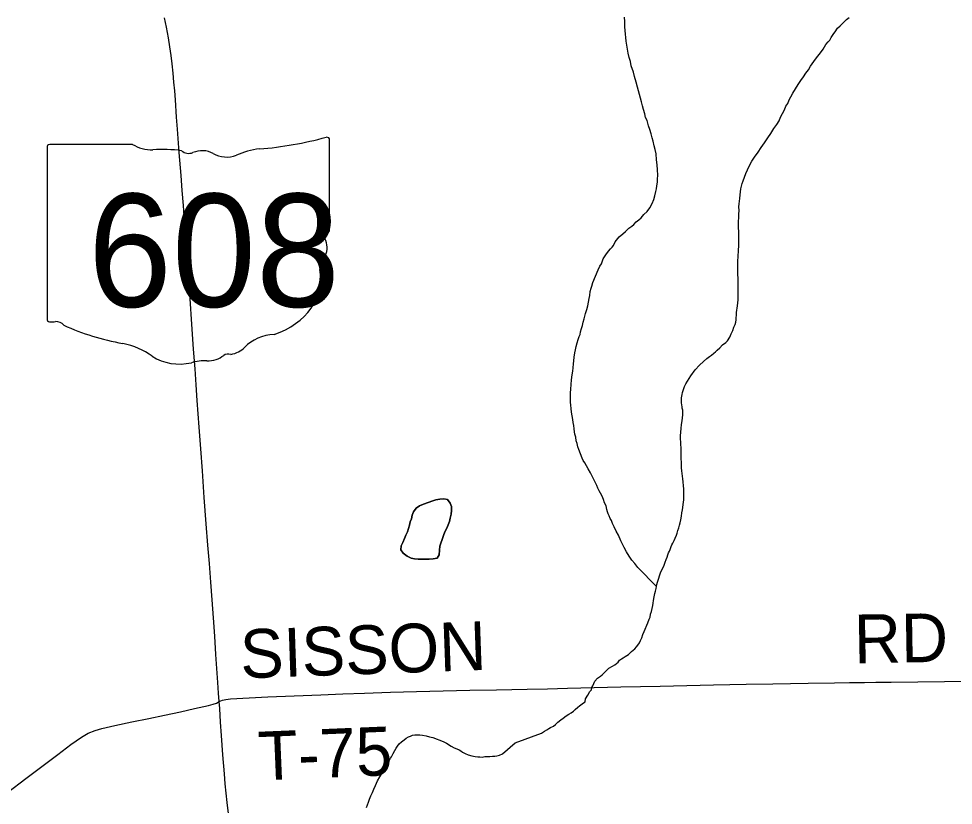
# Model space of a CAD drawing. Extents: x 103424 to 290657, y 38711 to 110967.
# Drawn here: x 214252.02 to 214252.565, y 40213.975 to 40214.433 of the extents above; entities that cross this region are included whole.
import ezdxf

# ---------------------------------------------------------------- set-up
doc = ezdxf.new("R2010")
doc.units = 0
for name, color, linetype in [('GM_X_County_Road', 7, 'Continuous'), ('GM_X_Minor_Lake', 7, 'Continuous'), ('GM_X_Minor_River', 7, 'Continuous'), ('GM_X_State_Location', 7, 'Continuous'), ('GM_X_State_Route', 7, 'Continuous'), ('GM_X_State_Shield', 7, 'Continuous'), ('GM_X_Township_Road', 7, 'Continuous'), ('GM_X_Township_Road_Text', 7, 'Continuous')]:
    doc.layers.add(name, color=color, linetype=linetype)

msp = doc.modelspace()

# ---------------------------------------------------------------- linework, layer by layer
at = {"layer": 'GM_X_County_Road'}
msp.add_lwpolyline([(214252.01372, 40213.98203), (214252.0245, 40213.99015), (214252.03529, 40213.99827), (214252.04303, 40214.00414), (214252.05077, 40214.01001), (214252.05688, 40214.0142), (214252.06089, 40214.01655), (214252.0648, 40214.0181), (214252.06881, 40214.01932), (214252.07644, 40214.0211), (214252.08634, 40214.02313), (214252.09624, 40214.02517), (214252.1054, 40214.02711), (214252.11457, 40214.02905), (214252.12276, 40214.03087), (214252.13097, 40214.03269), (214252.13376, 40214.03345), (214252.13558, 40214.03416), (214252.13717, 40214.03496)], dxfattribs=at)
at = {"layer": 'GM_X_Minor_Lake'}
for points in [[(214252.2564, 40214.15003), (214252.26171, 40214.15213), (214252.26361, 40214.15271), (214252.26589, 40214.1531), (214252.26817, 40214.1533), (214252.27045, 40214.15273), (214252.27198, 40214.15065), (214252.27274, 40214.14875), (214252.27275, 40214.14647), (214252.27256, 40214.14419), (214252.272, 40214.14191), (214252.27143, 40214.14), (214252.27068, 40214.1381), (214252.26993, 40214.13601), (214252.26879, 40214.13391), (214252.26804, 40214.13182), (214252.26728, 40214.12954), (214252.26653, 40214.12744), (214252.26596, 40214.12554), (214252.26578, 40214.12326), (214252.26541, 40214.1206), (214252.26427, 40214.11869), (214252.26199, 40214.11831), (214252.25971, 40214.11811), (214252.25326, 40214.11809), (214252.25117, 40214.11827), (214252.24908, 40214.11864), (214252.24679, 40214.11977), (214252.24451, 40214.12148), (214252.24317, 40214.12356), (214252.24336, 40214.12584), (214252.2443, 40214.12775), (214252.24524, 40214.13003), (214252.246, 40214.13193), (214252.24694, 40214.13403), (214252.2477, 40214.13593), (214252.24826, 40214.13783), (214252.24864, 40214.13974), (214252.24939, 40214.14164), (214252.24977, 40214.14373), (214252.25052, 40214.14563), (214252.25204, 40214.14773), (214252.25412, 40214.14907), (214252.2564, 40214.15003)], [(214252.26427, 40214.11869), (214252.26541, 40214.1206), (214252.26578, 40214.12326), (214252.26596, 40214.12554), (214252.26653, 40214.12744), (214252.26728, 40214.12954), (214252.26804, 40214.13182), (214252.26879, 40214.13391), (214252.26993, 40214.13601), (214252.27068, 40214.1381), (214252.27143, 40214.14), (214252.272, 40214.14191), (214252.27256, 40214.14419), (214252.27275, 40214.14647), (214252.27274, 40214.14875), (214252.27198, 40214.15065), (214252.27045, 40214.15273), (214252.26817, 40214.1533), (214252.26589, 40214.1531), (214252.26361, 40214.15271), (214252.26171, 40214.15213), (214252.2564, 40214.15003)], [(214252.2564, 40214.15003), (214252.25412, 40214.14907), (214252.25204, 40214.14773), (214252.25052, 40214.14563), (214252.24977, 40214.14373), (214252.24939, 40214.14164), (214252.24864, 40214.13974), (214252.24826, 40214.13783), (214252.2477, 40214.13593), (214252.24694, 40214.13403), (214252.246, 40214.13193), (214252.24524, 40214.13003), (214252.2443, 40214.12775), (214252.24336, 40214.12584), (214252.24317, 40214.12356), (214252.24451, 40214.12148), (214252.24679, 40214.11977), (214252.24908, 40214.11864), (214252.25117, 40214.11827), (214252.25326, 40214.11809), (214252.25971, 40214.11811), (214252.26199, 40214.11831), (214252.26427, 40214.11869)]]:
    msp.add_lwpolyline(points, dxfattribs=at)
at = {"layer": 'GM_X_Minor_River'}
for points in [[(214252.3804, 40214.31471), (214252.38192, 40214.31585), (214252.38324, 40214.317), (214252.38494, 40214.31892), (214252.38683, 40214.32064), (214252.38834, 40214.32293), (214252.38965, 40214.32541), (214252.39078, 40214.3277), (214252.39134, 40214.3298), (214252.39189, 40214.33246), (214252.39226, 40214.33399), (214252.39244, 40214.3357), (214252.39281, 40214.3378), (214252.3928, 40214.33951), (214252.39297, 40214.34198), (214252.39276, 40214.34503), (214252.39256, 40214.34788), (214252.39216, 40214.35092), (214252.39195, 40214.35435), (214252.39155, 40214.35682), (214252.39097, 40214.3591), (214252.39038, 40214.36176), (214252.3898, 40214.36366), (214252.38921, 40214.36594), (214252.38844, 40214.3686), (214252.38766, 40214.37069), (214252.38688, 40214.37373), (214252.38592, 40214.37563), (214252.38534, 40214.37772), (214252.38475, 40214.38019), (214252.38417, 40214.38228), (214252.38358, 40214.38476), (214252.38125, 40214.39331), (214252.38047, 40214.39616), (214252.3795, 40214.39939), (214252.37873, 40214.40205), (214252.37756, 40214.40566), (214252.37698, 40214.40813), (214252.37639, 40214.4106), (214252.37581, 40214.41307), (214252.37541, 40214.41536), (214252.37502, 40214.41764), (214252.37462, 40214.42011), (214252.37442, 40214.4222), (214252.37422, 40214.4241), (214252.37402, 40214.4262), (214252.37381, 40214.42848), (214252.37379, 40214.43152), (214252.37359, 40214.434)], [(214252.44059, 40214.3268), (214252.44077, 40214.32833), (214252.44095, 40214.33042), (214252.44113, 40214.33214), (214252.4415, 40214.33404), (214252.44187, 40214.33557), (214252.44224, 40214.33709), (214252.4428, 40214.33861), (214252.44355, 40214.34071), (214252.4443, 40214.34281), (214252.44523, 40214.3451), (214252.44655, 40214.34758), (214252.44786, 40214.35006), (214252.44937, 40214.35235), (214252.45144, 40214.35541), (214252.45333, 40214.35808), (214252.45521, 40214.36075), (214252.4571, 40214.36362), (214252.45898, 40214.36629), (214252.46068, 40214.36915), (214252.46237, 40214.37144), (214252.46369, 40214.37355), (214252.46463, 40214.37583), (214252.46576, 40214.37793), (214252.46688, 40214.38003), (214252.46763, 40214.38213), (214252.46876, 40214.38366), (214252.4697, 40214.38576), (214252.47064, 40214.38766), (214252.47177, 40214.38976), (214252.47327, 40214.39224), (214252.47478, 40214.39473), (214252.47647, 40214.39721), (214252.47798, 40214.39931), (214252.4793, 40214.40141), (214252.48081, 40214.40332), (214252.48213, 40214.40542), (214252.48401, 40214.40828), (214252.48552, 40214.41038), (214252.48703, 40214.41229), (214252.48854, 40214.41401), (214252.48948, 40214.41535), (214252.49099, 40214.41802), (214252.49231, 40214.41974), (214252.49325, 40214.4207), (214252.49419, 40214.42223), (214252.49495, 40214.42337), (214252.4957, 40214.42452), (214252.49645, 40214.42547), (214252.49777, 40214.42757), (214252.49928, 40214.42891), (214252.50023, 40214.42987), (214252.50117, 40214.43083), (214252.50306, 40214.43274), (214252.50458, 40214.43389)], [(214252.4071, 40214.14508), (214252.40747, 40214.14679), (214252.40802, 40214.15136), (214252.4082, 40214.1527), (214252.40819, 40214.15403), (214252.40818, 40214.15555), (214252.40817, 40214.15707), (214252.40816, 40214.15898), (214252.40796, 40214.16088), (214252.40775, 40214.16316), (214252.40755, 40214.16487), (214252.40735, 40214.1664), (214252.40715, 40214.16792), (214252.40695, 40214.16963), (214252.40675, 40214.17134), (214252.40674, 40214.17305), (214252.40673, 40214.17477), (214252.40672, 40214.17629), (214252.40671, 40214.17762), (214252.40671, 40214.17876), (214252.4067, 40214.18028), (214252.40669, 40214.18181), (214252.40668, 40214.18314), (214252.40648, 40214.18466), (214252.40647, 40214.18637), (214252.40627, 40214.18809), (214252.40626, 40214.18999), (214252.40644, 40214.19208), (214252.40661, 40214.19418), (214252.40679, 40214.19646), (214252.40716, 40214.19875), (214252.40733, 40214.20046), (214252.40751, 40214.20218), (214252.40751, 40214.20313), (214252.4075, 40214.20484), (214252.4073, 40214.20598), (214252.40729, 40214.20693), (214252.4071, 40214.20807), (214252.4069, 40214.20921), (214252.40689, 40214.21055), (214252.40688, 40214.21207), (214252.40707, 40214.21302), (214252.40725, 40214.21397), (214252.40744, 40214.21512), (214252.40781, 40214.21645), (214252.40818, 40214.21759), (214252.40855, 40214.21874), (214252.4093, 40214.22026), (214252.41232, 40214.22485), (214252.41477, 40214.22848), (214252.41741, 40214.23115), (214252.41968, 40214.23326), (214252.42157, 40214.23498), (214252.42309, 40214.23613), (214252.42422, 40214.2369), (214252.42574, 40214.23805), (214252.42668, 40214.239), (214252.42763, 40214.23996), (214252.42914, 40214.2413), (214252.43065, 40214.24302), (214252.43273, 40214.24436), (214252.43368, 40214.24532), (214252.43499, 40214.24742), (214252.43574, 40214.24932), (214252.43668, 40214.25142), (214252.43743, 40214.25333), (214252.43818, 40214.25485), (214252.43855, 40214.25619), (214252.43874, 40214.25752), (214252.43873, 40214.25866), (214252.43891, 40214.26038), (214252.4389, 40214.2619), (214252.43908, 40214.26323), (214252.43926, 40214.26437), (214252.43945, 40214.26571), (214252.43962, 40214.26742), (214252.4398, 40214.26914), (214252.43979, 40214.27104), (214252.43978, 40214.27256), (214252.43977, 40214.27427), (214252.43995, 40214.2758), (214252.43994, 40214.27789), (214252.43993, 40214.27979), (214252.43992, 40214.28189), (214252.43971, 40214.28398), (214252.4397, 40214.28626), (214252.43969, 40214.28874), (214252.43967, 40214.29159), (214252.43984, 40214.29464), (214252.44001, 40214.29787), (214252.44018, 40214.30111), (214252.44035, 40214.30416), (214252.44033, 40214.30682), (214252.44032, 40214.30929), (214252.44012, 40214.31101), (214252.44011, 40214.31291), (214252.44026, 40214.31919), (214252.44044, 40214.32128), (214252.44023, 40214.32338), (214252.44041, 40214.32528), (214252.44059, 40214.3268)], [(214252.39216, 40214.10219), (214252.38144, 40214.11317), (214252.37953, 40214.11544), (214252.3778, 40214.11753), (214252.37627, 40214.1198), (214252.37473, 40214.12227), (214252.37339, 40214.12474), (214252.37146, 40214.12873), (214252.37011, 40214.13195), (214252.36877, 40214.13442), (214252.36761, 40214.13689), (214252.36665, 40214.13879), (214252.36607, 40214.1405), (214252.3653, 40214.14183), (214252.36472, 40214.14335), (214252.36414, 40214.14449), (214252.36375, 40214.14563), (214252.36337, 40214.14696), (214252.36297, 40214.14905), (214252.36201, 40214.15095), (214252.36124, 40214.15284), (214252.36047, 40214.15474), (214252.35951, 40214.15645), (214252.35874, 40214.15797), (214252.35797, 40214.15949), (214252.35739, 40214.16101), (214252.35662, 40214.16253), (214252.35565, 40214.16443), (214252.35469, 40214.16633), (214252.35373, 40214.16841), (214252.35238, 40214.17069), (214252.35142, 40214.1724), (214252.35046, 40214.17411), (214252.3495, 40214.17562), (214252.34892, 40214.17695), (214252.34699, 40214.18189), (214252.34641, 40214.1836), (214252.34602, 40214.1855), (214252.34544, 40214.18702), (214252.34524, 40214.18912), (214252.34466, 40214.19083), (214252.34446, 40214.19235), (214252.34426, 40214.19406), (214252.34406, 40214.19596), (214252.34366, 40214.19767), (214252.34346, 40214.19938), (214252.34307, 40214.20166), (214252.34268, 40214.20376), (214252.34247, 40214.20585), (214252.34227, 40214.20775), (214252.34207, 40214.20965), (214252.34205, 40214.2127), (214252.34204, 40214.21498), (214252.34221, 40214.21708), (214252.34239, 40214.21993), (214252.34275, 40214.2226), (214252.34311, 40214.22546), (214252.34348, 40214.22774), (214252.34366, 40214.22964), (214252.34383, 40214.23193), (214252.34401, 40214.23364), (214252.34419, 40214.23574), (214252.34456, 40214.2384), (214252.34493, 40214.24012), (214252.34548, 40214.24202), (214252.34604, 40214.24412), (214252.3466, 40214.24603), (214252.34716, 40214.24793), (214252.34772, 40214.24908), (214252.3479, 40214.2506), (214252.34846, 40214.25251), (214252.34902, 40214.25422), (214252.34939, 40214.25613), (214252.35014, 40214.25822), (214252.35088, 40214.26127), (214252.35163, 40214.26356), (214252.35218, 40214.26566), (214252.35255, 40214.26794), (214252.35292, 40214.27004), (214252.35329, 40214.27175), (214252.35365, 40214.27404), (214252.35421, 40214.27613), (214252.35458, 40214.27728), (214252.35514, 40214.27937), (214252.35814, 40214.28681), (214252.35927, 40214.28891), (214252.36021, 40214.29025), (214252.36114, 40214.2931), (214252.36265, 40214.2954), (214252.36416, 40214.29769), (214252.36548, 40214.29903), (214252.36642, 40214.29998), (214252.36718, 40214.30094), (214252.36811, 40214.30304), (214252.37038, 40214.3059), (214252.37265, 40214.30763), (214252.37416, 40214.30916), (214252.37605, 40214.31107), (214252.37776, 40214.31222), (214252.37908, 40214.31318), (214252.3804, 40214.31471)], [(214252.30981, 40214.01102), (214252.32519, 40214.01659), (214252.3269, 40214.01774), (214252.32822, 40214.01851), (214252.32936, 40214.01928), (214252.33049, 40214.01985), (214252.3322, 40214.02062), (214252.33334, 40214.02158), (214252.33466, 40214.02292), (214252.33636, 40214.02426), (214252.33787, 40214.02541), (214252.33958, 40214.02675), (214252.34109, 40214.02771), (214252.34242, 40214.02848), (214252.34374, 40214.02943), (214252.34488, 40214.03039), (214252.34639, 40214.03173), (214252.34734, 40214.0325), (214252.34961, 40214.03422), (214252.35056, 40214.0348), (214252.35092, 40214.03651), (214252.35224, 40214.0388), (214252.35337, 40214.0409), (214252.35431, 40214.04186), (214252.3545, 40214.04319), (214252.35506, 40214.04415), (214252.35637, 40214.04682), (214252.35788, 40214.04873), (214252.35959, 40214.04988), (214252.36053, 40214.05064), (214252.36261, 40214.05275), (214252.3645, 40214.05447), (214252.36659, 40214.05562), (214252.36791, 40214.05639), (214252.36886, 40214.05716), (214252.3698, 40214.05792), (214252.37075, 40214.05907), (214252.37188, 40214.05983), (214252.37283, 40214.06041), (214252.37397, 40214.06137), (214252.37491, 40214.06194), (214252.37586, 40214.06252), (214252.37775, 40214.06424), (214252.3787, 40214.06501), (214252.37964, 40214.06577), (214252.38059, 40214.06692), (214252.38134, 40214.06787), (214252.38228, 40214.06921), (214252.38285, 40214.07055), (214252.38359, 40214.07226), (214252.38434, 40214.07417), (214252.38509, 40214.07589), (214252.38715, 40214.08084), (214252.3879, 40214.08313), (214252.38846, 40214.08428), (214252.38883, 40214.08599), (214252.3894, 40214.08752), (214252.38976, 40214.08923), (214252.39013, 40214.09095), (214252.39031, 40214.09247), (214252.3905, 40214.09399), (214252.39086, 40214.09609), (214252.39123, 40214.09799), (214252.3916, 40214.09933), (214252.39197, 40214.10085), (214252.39216, 40214.10219), (214252.39253, 40214.10333), (214252.3929, 40214.10466), (214252.39328, 40214.10581), (214252.39365, 40214.10695), (214252.39402, 40214.10828), (214252.39458, 40214.11), (214252.39533, 40214.11172), (214252.39608, 40214.11324), (214252.39664, 40214.11458), (214252.3972, 40214.11629), (214252.39795, 40214.11782), (214252.39852, 40214.11915), (214252.39889, 40214.12049), (214252.39926, 40214.12182), (214252.39983, 40214.12278), (214252.4002, 40214.12373), (214252.40076, 40214.12545), (214252.40113, 40214.1264), (214252.4017, 40214.12735), (214252.40245, 40214.12888), (214252.4032, 40214.13022), (214252.40395, 40214.13193), (214252.40432, 40214.13327), (214252.40469, 40214.13479), (214252.40526, 40214.13632), (214252.40563, 40214.13784), (214252.406, 40214.13917), (214252.40637, 40214.14089), (214252.40673, 40214.14317), (214252.4071, 40214.14508)], [(214252.2231, 40213.97333), (214252.22364, 40213.97487), (214252.22419, 40213.9764), (214252.22492, 40213.97812), (214252.22564, 40213.98003), (214252.22656, 40213.98195), (214252.22747, 40213.98387), (214252.22838, 40213.98598), (214252.22947, 40213.98885), (214252.23095, 40213.99116), (214252.23205, 40213.99308), (214252.23316, 40213.99481), (214252.23408, 40213.99635), (214252.23482, 40213.99769), (214252.23556, 40213.99903), (214252.2361, 40214.00018), (214252.23721, 40214.00191), (214252.23776, 40214.00288), (214252.23868, 40214.00479), (214252.2396, 40214.00652), (214252.24033, 40214.00786), (214252.24126, 40214.00902), (214252.24219, 40214.01037), (214252.2435, 40214.01153), (214252.245, 40214.0127), (214252.24631, 40214.01367), (214252.24762, 40214.01446), (214252.24876, 40214.01486), (214252.24988, 40214.01545), (214252.2514, 40214.01567), (214252.25273, 40214.01569), (214252.25425, 40214.01553), (214252.25577, 40214.01537), (214252.25787, 40214.01502), (214252.25978, 40214.01449), (214252.26187, 40214.01414), (214252.2678, 40214.01178), (214252.26972, 40214.01067), (214252.27241, 40214.00901), (214252.27432, 40214.00809), (214252.27586, 40214.00736), (214252.27719, 40214.00681), (214252.27815, 40214.00626), (214252.27912, 40214.00552), (214252.28065, 40214.00478), (214252.28237, 40214.00387), (214252.28447, 40214.00333), (214252.28657, 40214.00299), (214252.28809, 40214.00283), (214252.28923, 40214.00285), (214252.29056, 40214.00268), (214252.29208, 40214.0029), (214252.29398, 40214.00293), (214252.29511, 40214.00295), (214252.29663, 40214.00317), (214252.29796, 40214.00319), (214252.2991, 40214.0034), (214252.30061, 40214.00381), (214252.30249, 40214.0046), (214252.30981, 40214.01102)]]:
    msp.add_lwpolyline(points, dxfattribs=at)
at = {"layer": 'GM_X_State_Route'}
for points in [[(214252.13679, 40214.04), (214252.13633, 40214.04605), (214252.13581, 40214.05426), (214252.13529, 40214.06248), (214252.13461, 40214.0732), (214252.13394, 40214.08392), (214252.13318, 40214.0943), (214252.13241, 40214.10467), (214252.13154, 40214.11543), (214252.13066, 40214.12619), (214252.12966, 40214.13857), (214252.12852, 40214.15407), (214252.1274, 40214.16956), (214252.12647, 40214.18232), (214252.12554, 40214.19508), (214252.12444, 40214.21058), (214252.12378, 40214.21976), (214252.12313, 40214.22895), (214252.12226, 40214.24042), (214252.12129, 40214.25508), (214252.12032, 40214.26973), (214252.11946, 40214.28149), (214252.1186, 40214.29326), (214252.11824, 40214.2981), (214252.11746, 40214.30875), (214252.11631, 40214.32424), (214252.11567, 40214.33296), (214252.11503, 40214.34168), (214252.11397, 40214.35522), (214252.11291, 40214.36876), (214252.11239, 40214.3758), (214252.11164, 40214.38589), (214252.11126, 40214.39102), (214252.11078, 40214.39618), (214252.11029, 40214.40131), (214252.10976, 40214.40686), (214252.10918, 40214.41169), (214252.10849, 40214.41681), (214252.10767, 40214.42207), (214252.10644, 40214.42825), (214252.10526, 40214.43362)], [(214252.15884, 40213.86278), (214252.15767, 40213.87015), (214252.15575, 40213.88248), (214252.15343, 40213.89784), (214252.15111, 40213.9132), (214252.14897, 40213.9274), (214252.14683, 40213.9416), (214252.14559, 40213.9497), (214252.14436, 40213.95779), (214252.14341, 40213.96423), (214252.14266, 40213.96975), (214252.1419, 40213.97612), (214252.14074, 40213.9871), (214252.14029, 40213.99285), (214252.13943, 40214.00401), (214252.13857, 40214.01517), (214252.13804, 40214.02303), (214252.1375, 40214.03089), (214252.13717, 40214.03496), (214252.13679, 40214.04)]]:
    msp.add_lwpolyline(points, dxfattribs=at)
at = {"layer": 'GM_X_State_Shield'}
for p, q in [((214252.08671, 40214.35988), (214252.03845, 40214.35988)), ((214252.20162, 40214.31002), (214252.20162, 40214.36236)), ((214252.03683, 40214.35816), (214252.03683, 40214.2581)), ((214252.2016, 40214.31003), (214252.20162, 40214.31002))]:
    msp.add_line(p, q, dxfattribs=at)
for centre, major_axis, start_param, end_param in [((214252.14292, 40214.4963), (0.17476, 0), 4.814394, 5.042369), ((214252.19979, 40214.36258), (0.00183, 0), 6.141152, 7.989035), ((214252.03871, 40214.35837), (0.00191, 0), 1.712693, 3.28349), ((214252.0982, 40214.3715), (0.01852, 0), 4.042523, 4.731795), ((214252.10434, 40214.3037), (0.06648, 0), 1.404758, 1.657858), ((214252.11943, 40214.35889), (0.00534, 0), 3.836095, 5.185415), ((214252.12727, 40214.34732), (0.01111, 0), 0.950623, 2.079405), ((214252.14161, 40214.36319), (0.01336, 0), 4.081561, 5.145723), ((214252.16521, 40214.32932), (0.03516, 0), 1.699011, 2.107814), ((214252.19966, 40214.30981), (0.00196, 0), 5.05454, 6.418171), ((214252.20119, 40214.30617), (0.00284, 0), 1.883978, 3.671073), ((214252.18313, 40214.29956), (0.01704, 0), 5.934695, 6.695948), ((214252.20819, 40214.28811), (0.0124, 0), 2.387724, 3.262537), ((214252.15271, 40214.28145), (0.04371, 0), 5.101752, 6.440018), ((214252.03873, 40214.25788), (0.00193, 0), 3.00124, 4.508301), ((214252.03902, 40214.26812), (0.0147, 0), 4.665946, 4.897461), ((214252.04203, 40214.25232), (0.0053, 0), 0.519207, 1.627899), ((214252.10894, 40214.34222), (0.1262, 0), 4.195997, 4.488961), ((214252.17114, 40214.23001), (0.02394, 0), 1.647645, 2.488434), ((214252.07132, 40214.21315), (0.03949, 0), 0.823519, 1.323587), ((214252.1408, 40214.2484), (0.01412, 0), 4.937069, 5.64225), ((214252.11402, 40214.25183), (0.02506, 0), 4.026481, 4.996735), ((214252.1285, 40214.21723), (0.02059, 0), 1.495662, 1.94098), ((214252.13033, 40214.24434), (0.01335, 0), 4.691044, 5.507374), ((214252.14241, 40214.23464), (0.00376, 0), 1.147584, 2.315152)]:
    msp.add_ellipse(centre, major_axis=major_axis, ratio=0.8, start_param=start_param, end_param=end_param, dxfattribs=at)
at = {"layer": 'GM_X_Township_Road'}
msp.add_lwpolyline([(214252.13717, 40214.03496), (214252.13906, 40214.03581), (214252.14114, 40214.0363), (214252.14383, 40214.03655), (214252.15466, 40214.03716), (214252.16549, 40214.03776), (214252.18101, 40214.03836), (214252.19653, 40214.03896), (214252.20929, 40214.03944), (214252.22204, 40214.03993), (214252.23716, 40214.04044), (214252.25228, 40214.04094), (214252.26781, 40214.04126), (214252.28334, 40214.04159), (214252.29887, 40214.04191), (214252.30786, 40214.04209), (214252.31686, 40214.04228), (214252.32862, 40214.04252), (214252.34038, 40214.04277), (214252.35591, 40214.04314), (214252.37144, 40214.0435), (214252.38291, 40214.04378), (214252.39438, 40214.04405), (214252.40992, 40214.04436), (214252.42545, 40214.04467), (214252.43501, 40214.04487), (214252.44457, 40214.04506), (214252.4601, 40214.04531), (214252.47034, 40214.04548), (214252.48059, 40214.04565), (214252.49612, 40214.04591), (214252.50484, 40214.04605), (214252.51356, 40214.04619), (214252.52007, 40214.04627), (214252.5291, 40214.04638), (214252.54463, 40214.04657), (214252.56013, 40214.04675), (214252.57563, 40214.04694)], dxfattribs=at)

# ---------------------------------------------------------------- texts
at = {"layer": 'GM_X_State_Location'}
for s in ['s', 'r']:
    msp.add_text(s, height=0.0000947, dxfattribs=at).set_placement((214252.11737, 40214.30148))
msp.add_text('608', height=0.0000947, rotation=0, dxfattribs=at).set_placement((214252.08394, 40214.29459))
at = {"layer": 'GM_X_State_Shield'}
msp.add_text('608', height=0.065918, dxfattribs=at).set_placement((214252.06063, 40214.26515))
at = {"layer": 'GM_X_Township_Road_Text'}
for s, rotation, p in [('RD', 0.9866, (214252.5076, 40214.05728)), ('SISSON', 1.9881, (214252.14991, 40214.04852)), ('T-75', 2.3858, (214252.16051, 40213.98898))]:
    msp.add_text(s, height=0.028409, rotation=rotation, dxfattribs=at).set_placement(p)

doc.saveas('drawing.dxf')
